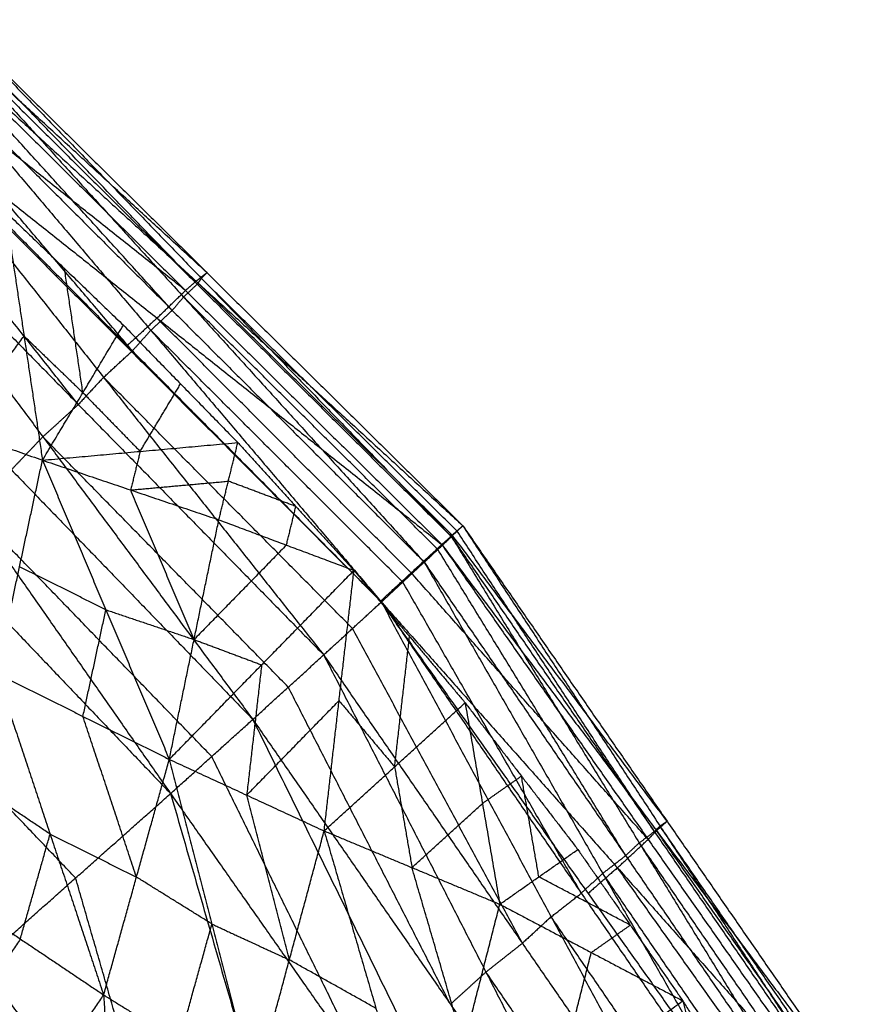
# Model space of a CAD drawing. Header units: millimetres. Extents: x -106 to 110, y -96 to 120.
# Tile 1020 of 1020: x 80.92 to 85.59, y 79.27 to 84.66. Entities that reach past the tile are written whole.
import ezdxf

# ---------------------------------------------------------------- set-up
doc = ezdxf.new("R2010")
doc.units = ezdxf.units.MM
doc.header["$MEASUREMENT"] = 0
doc.layers.add('Default', color=7, linetype='Continuous', true_color=0x000000)

msp = doc.modelspace()

# ---------------------------------------------------------------- linework, layer by layer
at = {"layer": 'Default'}
for points in [[(80.5449, 84.6646, 12.0808), (81.9166, 83.2471, 12.0811), (83.2883, 81.8296, 12.0813)], [(80.5449, 84.6646, 12.0808), (81.9477, 83.2772, 11.9289), (83.3504, 81.8898, 11.777)], [(81.9477, 83.2772, 11.9289), (81.2162, 83.9478, 11.895), (80.4847, 84.6184, 11.861)], [(81.8937, 83.2139, 12.2201), (81.2078, 83.9226, 12.22), (80.522, 84.6313, 12.2199)], [(80.4246, 84.5723, 11.6413), (81.8298, 83.1795, 11.4786), (83.2351, 81.7867, 11.3159)], [(80.4246, 84.5723, 11.6413), (81.8875, 83.231, 11.7092), (83.3504, 81.8898, 11.777)], [(80.4991, 84.5981, 12.359), (81.819, 83.1438, 12.3865), (83.139, 81.6895, 12.4141)], [(80.4991, 84.5981, 12.359), (81.8937, 83.2139, 12.2201), (83.2883, 81.8296, 12.0813)], [(81.7571, 83.0703, 12.5355), (81.0971, 83.7975, 12.5218), (80.4371, 84.5246, 12.508)], [(80.3751, 84.4511, 12.657), (81.6395, 82.9613, 12.7043), (82.9039, 81.4714, 12.7516)], [(80.3751, 84.4511, 12.657), (81.7571, 83.0703, 12.5355), (83.139, 81.6895, 12.4141)], [(81.8298, 83.1795, 11.4786), (81.0491, 83.8002, 11.4904), (80.2684, 84.421, 11.5022)], [(81.5384, 82.8485, 12.8524), (80.9063, 83.5934, 12.8288), (80.2741, 84.3383, 12.8051)], [(80.1122, 84.2698, 11.3632), (81.5057, 82.8729, 11.2066), (82.8993, 81.476, 11.05)], [(80.1122, 84.2698, 11.3632), (81.6736, 83.0282, 11.3396), (83.2351, 81.7867, 11.3159)], [(80.173, 84.2255, 12.9533), (81.3804, 82.7034, 13.0098), (82.5878, 81.1812, 13.0663)], [(80.173, 84.2255, 12.9533), (81.5384, 82.8485, 12.8524), (82.9039, 81.4714, 12.7516)], [(81.242, 82.5542, 13.145), (80.6383, 83.3153, 13.1167), (80.0346, 84.0764, 13.0885)], [(79.8962, 83.9273, 13.2236), (81.0476, 82.3774, 13.2768), (82.1991, 80.8274, 13.3301)], [(79.8962, 83.9273, 13.2236), (81.242, 82.5542, 13.145), (82.5878, 81.1812, 13.0663)], [(80.8432, 83.6111, 11.2314), (80.9444, 82.93, 11.0716), (81.0455, 82.249, 10.9117)], [(80.8432, 83.6111, 11.2314), (81.1661, 83.3003, 11.1865), (81.489, 82.9895, 11.1416)], [(79.5507, 83.5652, 13.443), (80.6494, 81.993, 13.4797), (81.748, 80.4208, 13.5163)], [(79.5507, 83.5652, 13.443), (80.8749, 82.1963, 13.3865), (82.1991, 80.8274, 13.3301)], [(81.2672, 82.6192, 11.0267), (81.2167, 82.9598, 11.1066), (81.1661, 83.3003, 11.1865)], [(81.8875, 83.231, 11.7092), (81.9176, 83.2541, 11.819), (81.9477, 83.2772, 11.9289)], [(81.9166, 83.2471, 12.0811), (81.9321, 83.2621, 12.005), (81.9477, 83.2772, 11.9289)], [(81.819, 83.1438, 12.3865), (81.8564, 83.1788, 12.3033), (81.8937, 83.2139, 12.2201)], [(81.8875, 83.231, 11.7092), (81.8587, 83.2052, 11.5939), (81.8298, 83.1795, 11.4786)], [(83.2928, 81.8382, 11.5465), (82.5901, 82.5346, 11.6278), (81.8875, 83.231, 11.7092)], [(81.9166, 83.2471, 12.0811), (81.9051, 83.2305, 12.1506), (81.8937, 83.2139, 12.2201)], [(83.3194, 81.8597, 11.9292), (82.618, 82.5534, 12.0051), (81.9166, 83.2471, 12.0811)], [(81.6736, 83.0282, 11.3396), (81.7517, 83.1038, 11.4091), (81.8298, 83.1795, 11.4786)], [(79.1451, 83.1498, 13.5882), (80.4465, 81.7853, 13.5523), (81.748, 80.4208, 13.5163)], [(81.819, 83.1438, 12.3865), (81.7881, 83.1071, 12.461), (81.7571, 83.0703, 12.5355)], [(83.2136, 81.7596, 12.2477), (82.5163, 82.4517, 12.3171), (81.819, 83.1438, 12.3865)], [(81.6395, 82.9613, 12.7043), (81.6983, 83.0158, 12.6199), (81.7571, 83.0703, 12.5355)], [(81.0455, 82.249, 10.9117), (81.2672, 82.6192, 11.0267), (81.489, 82.9895, 11.1416)], [(81.489, 82.9895, 11.1416), (81.8028, 82.6675, 11.1111), (82.1167, 82.3456, 11.0805)], [(81.6736, 83.0282, 11.3396), (81.5897, 82.9506, 11.2731), (81.5057, 82.8729, 11.2066)], [(83.0672, 81.6313, 11.183), (82.3704, 82.3298, 11.2613), (81.6736, 83.0282, 11.3396)], [(81.6395, 82.9613, 12.7043), (81.589, 82.9049, 12.7784), (81.5384, 82.8485, 12.8524)], [(83.0215, 81.5805, 12.5828), (82.3305, 82.2709, 12.6436), (81.6395, 82.9613, 12.7043)], [(80.5709, 82.4167, 10.8808), (80.7576, 82.6734, 10.9762), (80.9444, 82.93, 11.0716)], [(80.9444, 82.93, 11.0716), (81.1058, 82.7746, 11.0491), (81.2672, 82.6192, 11.0267)], [(81.3804, 82.7034, 13.0098), (81.4594, 82.7759, 12.9311), (81.5384, 82.8485, 12.8524)], [(81.3804, 82.7034, 13.0098), (81.3112, 82.6288, 13.0774), (81.242, 82.5542, 13.145)], [(82.7458, 81.3263, 12.9089), (82.0631, 82.0148, 12.9594), (81.3804, 82.7034, 13.0098)], [(81.5811, 82.2973, 10.9961), (81.692, 82.4824, 11.0536), (81.8028, 82.6675, 11.1111)], [(81.2672, 82.6192, 11.0267), (81.4242, 82.4583, 11.0114), (81.5811, 82.2973, 10.9961)], [(80.0964, 82.5844, 10.8499), (80.5709, 82.4167, 10.8808), (81.0455, 82.249, 10.9117)], [(81.0476, 82.3774, 13.2768), (81.1448, 82.4658, 13.2109), (81.242, 82.5542, 13.145)], [(81.0476, 82.3774, 13.2768), (80.9613, 82.2868, 13.3317), (80.8749, 82.1963, 13.3865)], [(81.0455, 82.249, 10.9117), (81.5811, 82.2973, 10.9961), (82.1167, 82.3456, 11.0805)], [(82.3934, 81.0043, 13.1982), (81.7205, 81.6908, 13.2375), (81.0476, 82.3774, 13.2768)], [(82.0128, 81.9221, 10.9861), (82.0648, 82.1339, 11.0333), (82.1167, 82.3456, 11.0805)], [(82.1167, 82.3456, 11.0805), (82.4351, 81.9951, 11.0657), (82.7536, 81.6447, 11.0508)], [(81.5811, 82.2973, 10.9961), (81.5551, 82.1914, 10.9725), (81.5291, 82.0856, 10.9489)], [(80.7939, 81.0799, 10.7927), (80.9197, 81.6644, 10.8522), (81.0455, 82.249, 10.9117)], [(81.0455, 82.249, 10.9117), (81.3932, 81.4288, 10.8838), (81.7409, 80.6085, 10.8559)], [(81.0455, 82.249, 10.9117), (81.5291, 82.0856, 10.9489), (82.0128, 81.9221, 10.9861)], [(81.5291, 82.0856, 10.9489), (81.797, 82.1097, 10.9911), (82.0648, 82.1339, 11.0333)], [(82.4351, 81.9951, 11.0657), (82.2499, 82.0645, 11.0495), (82.0648, 82.1339, 11.0333)], [(81.8768, 81.2653, 10.921), (81.703, 81.6755, 10.935), (81.5291, 82.0856, 10.9489)], [(81.9735, 80.6241, 13.4232), (81.3115, 81.3085, 13.4514), (80.6494, 81.993, 13.4797)], [(82.3832, 81.7834, 11.0185), (82.4092, 81.8893, 11.0421), (82.4351, 81.9951, 11.0657)], [(81.7409, 80.6085, 10.8559), (81.8768, 81.2653, 10.921), (82.0128, 81.9221, 10.9861)], [(82.0128, 81.9221, 10.9861), (82.3832, 81.7834, 11.0185), (82.7536, 81.6447, 11.0508)], [(83.2351, 81.7867, 11.3159), (83.2928, 81.8382, 11.5465), (83.3504, 81.8898, 11.777)], [(83.2883, 81.8296, 12.0813), (83.3194, 81.8597, 11.9292), (83.3504, 81.8898, 11.777)], [(84.4007, 80.2126, 12.1992), (83.86, 81.0362, 12.0642), (83.3194, 81.8597, 11.9292)], [(83.3504, 81.8898, 11.777), (84.4318, 80.2427, 12.047), (85.5132, 78.5956, 12.317)], [(83.3504, 81.8898, 11.777), (84.4705, 80.2689, 11.9195), (85.5905, 78.648, 12.0619)], [(83.139, 81.6895, 12.4141), (83.2136, 81.7596, 12.2477), (83.2883, 81.8296, 12.0813)], [(83.2883, 81.8296, 12.0813), (84.318, 80.1505, 12.3382), (85.3476, 78.4713, 12.595)], [(83.2883, 81.8296, 12.0813), (84.4007, 80.2126, 12.1992), (85.5132, 78.5956, 12.317)], [(84.4705, 80.2689, 11.9195), (83.8816, 81.0536, 11.733), (83.2928, 81.8382, 11.5465)], [(82.3832, 81.7834, 11.0185), (82.13, 81.5244, 10.9698), (81.8768, 81.2653, 10.921)], [(82.8993, 81.476, 11.05), (83.0672, 81.6313, 11.183), (83.2351, 81.7867, 11.3159)], [(84.2433, 80.0804, 12.5046), (83.7285, 80.92, 12.3761), (83.2136, 81.7596, 12.2477)], [(83.2351, 81.7867, 11.3159), (84.3667, 80.1693, 11.495), (85.4983, 78.552, 11.6742)], [(83.2351, 81.7867, 11.3159), (84.4128, 80.2174, 11.6889), (85.5905, 78.648, 12.0619)], [(81.3932, 81.4288, 10.8838), (81.1564, 81.5466, 10.868), (80.9197, 81.6644, 10.8522)], [(81.7409, 80.6085, 10.8559), (82.2472, 81.1266, 10.9534), (82.7536, 81.6447, 11.0508)], [(82.5901, 80.2159, 10.9347), (82.6718, 80.9303, 10.9928), (82.7536, 81.6447, 11.0508)], [(82.7536, 81.6447, 11.0508), (83.0583, 81.2818, 11.0559), (83.363, 80.919, 11.0609)], [(82.9039, 81.4714, 12.7516), (83.0215, 81.5805, 12.5828), (83.139, 81.6895, 12.4141)], [(83.139, 81.6895, 12.4141), (84.1177, 79.9833, 12.6447), (85.0964, 78.2771, 12.8752)], [(83.139, 81.6895, 12.4141), (84.2433, 80.0804, 12.5046), (85.3476, 78.4713, 12.595)], [(84.3667, 80.1693, 11.495), (83.717, 80.9003, 11.339), (83.0672, 81.6313, 11.183)], [(84.0001, 79.8743, 12.8134), (83.5108, 80.7274, 12.6981), (83.0215, 81.5805, 12.5828)], [(81.2674, 80.8442, 10.8243), (81.3303, 81.1365, 10.8541), (81.3932, 81.4288, 10.8838)], [(81.3932, 81.4288, 10.8838), (81.635, 81.3471, 10.9024), (81.8768, 81.2653, 10.921)], [(82.5878, 81.1812, 13.0663), (82.7458, 81.3263, 12.9089), (82.9039, 81.4714, 12.7516)], [(82.8993, 81.476, 11.05), (84.0375, 79.8729, 11.2502), (85.1758, 78.2698, 11.4505)], [(82.8993, 81.476, 11.05), (84.1988, 80.014, 11.3621), (85.4983, 78.552, 11.6742)], [(82.9039, 81.4714, 12.7516), (83.835, 79.7449, 12.9428), (84.7661, 78.0183, 13.1339)], [(82.9039, 81.4714, 12.7516), (84.0001, 79.8743, 12.8134), (85.0964, 78.2771, 12.8752)], [(81.2271, 79.958, 13.546), (80.5764, 80.6402, 13.564), (79.9256, 81.3225, 13.582)], [(83.6769, 79.5997, 13.1001), (83.2114, 80.463, 13.0045), (82.7458, 81.3263, 12.9089)], [(81.8768, 81.2653, 10.921), (82.062, 81.196, 10.9372), (82.2472, 81.1266, 10.9534)], [(82.9765, 80.5675, 10.9978), (83.0174, 80.9246, 11.0268), (83.0583, 81.2818, 11.0559)], [(82.1991, 80.8274, 13.3301), (82.3934, 81.0043, 13.1982), (82.5878, 81.1812, 13.0663)], [(82.5878, 81.1812, 13.0663), (83.4771, 79.4421, 13.2066), (84.3664, 77.7029, 13.3468)], [(82.5878, 81.1812, 13.0663), (83.6769, 79.5997, 13.1001), (84.7661, 78.0183, 13.1339)], [(82.2472, 81.1266, 10.9534), (82.2064, 80.7694, 10.9243), (82.1655, 80.4122, 10.8953)], [(80.7939, 81.0799, 10.7927), (81.0874, 80.1984, 10.8642), (81.3809, 79.3169, 10.9358)], [(80.7939, 81.0799, 10.7927), (81.2674, 80.8442, 10.8243), (81.7409, 80.6085, 10.8559)], [(83.2827, 79.2652, 13.3384), (82.8381, 80.1347, 13.2683), (82.3934, 81.0043, 13.1982)], [(82.1655, 80.4122, 10.8953), (82.4187, 80.6713, 10.944), (82.6718, 80.9303, 10.9928)], [(82.5901, 80.2159, 10.9347), (82.9765, 80.5675, 10.9978), (83.363, 80.919, 11.0609)], [(82.6718, 80.9303, 10.9928), (82.8242, 80.7489, 10.9953), (82.9765, 80.5675, 10.9978)], [(83.363, 80.919, 11.0609), (83.4582, 80.3664, 11.0589), (83.5534, 79.8138, 11.0569)], [(83.363, 80.919, 11.0609), (83.6721, 80.5165, 11.0907), (83.9813, 80.114, 11.1205)], [(81.5609, 79.9627, 10.8959), (81.4141, 80.4035, 10.8601), (81.2674, 80.8442, 10.8243)], [(81.748, 80.4208, 13.5163), (81.9735, 80.6241, 13.4232), (82.1991, 80.8274, 13.3301)], [(82.1991, 80.8274, 13.3301), (83.0543, 79.0841, 13.4106), (83.9094, 77.3407, 13.4911)], [(82.1991, 80.8274, 13.3301), (83.2827, 79.2652, 13.3384), (84.3664, 77.7029, 13.3468)], [(82.8287, 78.8807, 13.5037), (82.4011, 79.7524, 13.4635), (81.9735, 80.6241, 13.4232)], [(81.3809, 79.3169, 10.9358), (81.5609, 79.9627, 10.8959), (81.7409, 80.6085, 10.8559)], [(81.7409, 80.6085, 10.8559), (81.9747, 79.7052, 10.9415), (82.2086, 78.8018, 11.027)], [(81.7409, 80.6085, 10.8559), (82.1655, 80.4122, 10.8953), (82.5901, 80.2159, 10.9347)], [(82.9765, 80.5675, 10.9978), (83.0242, 80.2912, 10.9968), (83.0718, 80.0149, 10.9958)], [(81.0874, 80.1984, 10.8642), (80.8589, 80.3518, 10.8459), (80.6305, 80.5051, 10.8276)], [(83.6721, 80.5165, 11.0907), (83.5652, 80.4415, 11.0748), (83.4582, 80.3664, 11.0589)], [(83.7674, 79.9639, 11.0887), (83.7198, 80.2402, 11.0897), (83.6721, 80.5165, 11.0907)], [(80.7062, 79.4951, 13.5757), (81.2271, 79.958, 13.546), (81.748, 80.4208, 13.5163)], [(81.748, 80.4208, 13.5163), (82.3116, 78.4694, 13.5107), (82.8751, 76.5181, 13.505)], [(81.748, 80.4208, 13.5163), (82.8287, 78.8807, 13.5037), (83.9094, 77.3407, 13.4911)], [(82.3994, 79.5089, 10.9808), (82.2824, 79.9606, 10.9381), (82.1655, 80.4122, 10.8953)], [(83.0718, 80.0149, 10.9958), (83.265, 80.1906, 11.0273), (83.4582, 80.3664, 11.0589)], [(84.4318, 80.2427, 12.047), (84.4163, 80.2277, 12.1231), (84.4007, 80.2126, 12.1992)], [(84.4128, 80.2174, 11.6889), (84.4417, 80.2431, 11.8042), (84.4705, 80.2689, 11.9195)], [(84.4318, 80.2427, 12.047), (84.4512, 80.2558, 11.9832), (84.4705, 80.2689, 11.9195)], [(85.5519, 78.6218, 12.1895), (84.9918, 79.4323, 12.1182), (84.4318, 80.2427, 12.047)], [(80.924, 79.6237, 10.8992), (81.0057, 79.911, 10.8817), (81.0874, 80.1984, 10.8642)], [(81.0874, 80.1984, 10.8642), (81.3241, 80.0806, 10.88), (81.5609, 79.9627, 10.8959)], [(82.2086, 78.8018, 11.027), (82.3994, 79.5089, 10.9808), (82.5901, 80.2159, 10.9347)], [(82.5901, 80.2159, 10.9347), (82.8744, 79.2429, 11.0511), (83.1587, 78.2699, 11.1676)], [(82.5901, 80.2159, 10.9347), (83.0718, 80.0149, 10.9958), (83.5534, 79.8138, 11.0569)], [(84.318, 80.1505, 12.3382), (84.3593, 80.1816, 12.2687), (84.4007, 80.2126, 12.1992)], [(84.4128, 80.2174, 11.6889), (84.3898, 80.1933, 11.592), (84.3667, 80.1693, 11.495)], [(85.5444, 78.6, 11.868), (84.9786, 79.4087, 11.7785), (84.4128, 80.2174, 11.6889)], [(84.1988, 80.014, 11.3621), (84.2828, 80.0916, 11.4286), (84.3667, 80.1693, 11.495)], [(84.318, 80.1505, 12.3382), (84.2806, 80.1155, 12.4214), (84.2433, 80.0804, 12.5046)], [(85.4304, 78.5335, 12.456), (84.8742, 79.342, 12.3971), (84.318, 80.1505, 12.3382)], [(83.5534, 79.8138, 11.0569), (83.7674, 79.9639, 11.0887), (83.9813, 80.114, 11.1205)], [(83.9813, 80.114, 11.1205), (84.269, 79.6993, 11.1778), (84.5567, 79.2845, 11.2352)], [(84.1177, 79.9833, 12.6447), (84.1805, 80.0319, 12.5746), (84.2433, 80.0804, 12.5046)], [(83.3561, 79.0418, 11.1122), (83.2139, 79.5283, 11.054), (83.0718, 80.0149, 10.9958)], [(84.1177, 79.9833, 12.6447), (84.0589, 79.9288, 12.729), (84.0001, 79.8743, 12.8134)], [(84.1988, 80.014, 11.3621), (84.1182, 79.9434, 11.3062), (84.0375, 79.8729, 11.2502)], [(85.222, 78.3742, 12.7351), (84.6699, 79.1788, 12.6899), (84.1177, 79.9833, 12.6447)], [(85.3371, 78.4109, 11.5623), (84.7679, 79.2124, 11.4622), (84.1988, 80.014, 11.3621)], [(80.4671, 79.9304, 10.8626), (80.924, 79.6237, 10.8992), (81.3809, 79.3169, 10.9358)], [(81.7906, 78.0066, 13.5403), (81.5089, 78.9823, 13.5432), (81.2271, 79.958, 13.546)], [(81.9747, 79.7052, 10.9415), (81.7678, 79.834, 10.9187), (81.5609, 79.9627, 10.8959)], [(84.269, 79.6993, 11.1778), (84.0182, 79.8316, 11.1332), (83.7674, 79.9639, 11.0887)], [(83.835, 79.7449, 12.9428), (83.9175, 79.8096, 12.8781), (84.0001, 79.8743, 12.8134)], [(83.1587, 78.2699, 11.1676), (83.3561, 79.0418, 11.1122), (83.5534, 79.8138, 11.0569)], [(83.5534, 79.8138, 11.0569), (84.0551, 79.5492, 11.146), (84.5567, 79.2845, 11.2352)], [(81.7948, 79.0594, 10.9814), (81.8848, 79.3823, 10.9614), (81.9747, 79.7052, 10.9415)], [(81.9747, 79.7052, 10.9415), (82.187, 79.607, 10.9611), (82.3994, 79.5089, 10.9808)], [(83.835, 79.7449, 12.9428), (83.7559, 79.6723, 13.0214), (83.6769, 79.5997, 13.1001)], [(84.9312, 78.1477, 13.0046), (84.3831, 78.9463, 12.9737), (83.835, 79.7449, 12.9428)], [(84.0551, 79.5492, 11.146), (84.162, 79.6242, 11.1619), (84.269, 79.6993, 11.1778)], [(80.924, 79.6237, 10.8992), (80.7527, 79.3671, 10.9614), (80.5815, 79.1105, 11.0237)], [(83.4771, 79.4421, 13.2066), (83.577, 79.5209, 13.1533), (83.6769, 79.5997, 13.1001)], [(83.8577, 78.7772, 11.2014), (83.9564, 79.1632, 11.1737), (84.0551, 79.5492, 11.146)], [(80.7062, 79.4951, 13.5757), (81.7906, 78.0066, 13.5403), (82.8751, 76.5181, 13.505)], [(82.8744, 79.2429, 11.0511), (82.6369, 79.3759, 11.016), (82.3994, 79.5089, 10.9808)], [(83.4771, 79.4421, 13.2066), (83.3799, 79.3536, 13.2725), (83.2827, 79.2652, 13.3384)], [(84.5662, 77.8606, 13.2404), (84.0217, 78.6513, 13.2235), (83.4771, 79.4421, 13.2066)], [(80.6959, 78.2906, 11.1848), (81.0384, 78.8038, 11.0603), (81.3809, 79.3169, 10.9358)], [(81.3809, 79.3169, 10.9358), (81.4312, 78.4823, 11.1165), (81.4815, 77.6477, 11.2971)], [(81.3809, 79.3169, 10.9358), (81.7948, 79.0594, 10.9814), (82.2086, 78.8018, 11.027)], [(83.1587, 78.2699, 11.1676), (83.8577, 78.7772, 11.2014), (84.5567, 79.2845, 11.2352)], [(84.5567, 79.2845, 11.2352), (84.8069, 78.3567, 11.4069), (85.057, 77.4288, 11.5786)], [(84.5567, 79.2845, 11.2352), (84.8457, 78.8132, 11.3338), (85.1348, 78.342, 11.4324)]]:
    msp.add_open_spline(points, degree=2, dxfattribs=at)

doc.saveas('drawing.dxf')
